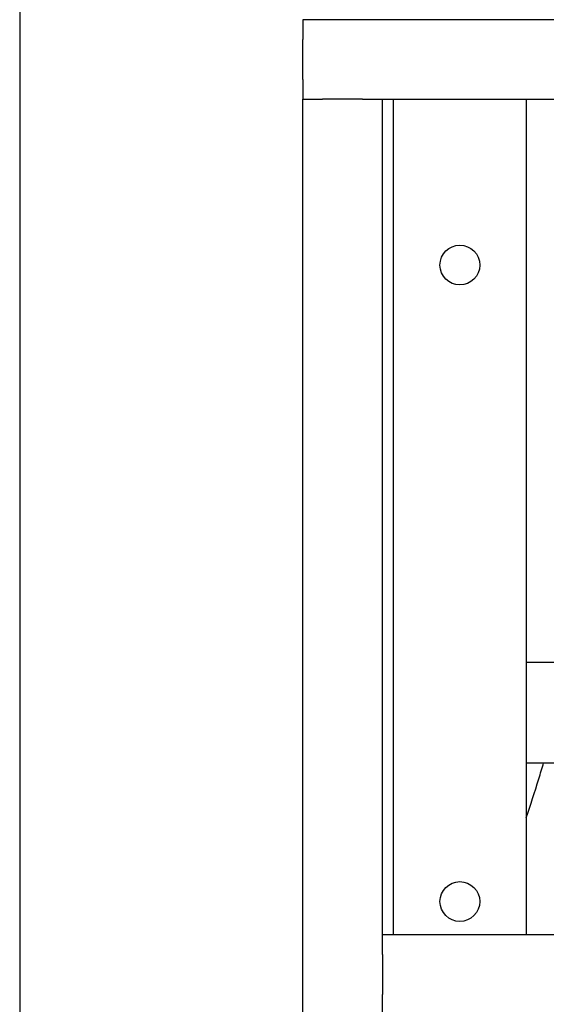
# Model space of a CAD drawing. Header units: inches. Extents: x 36 to 1719, y -84 to 1122.
# Tile 372 of 550: x 1026 to 1036, y 373 to 392. Entities that reach past the tile are written whole.
import ezdxf

# ---------------------------------------------------------------- set-up
doc = ezdxf.new("R2010")
doc.units = ezdxf.units.IN
doc.header["$LTSCALE"] = 48
doc.header["$MEASUREMENT"] = 0
doc.layers.add('Visible (ANSI)', color=7, linetype='Continuous', lineweight=30)

msp = doc.modelspace()

# ---------------------------------------------------------------- linework, layer by layer
at = {"layer": 'Visible (ANSI)'}
for p, q in [((1025.91768, 416.10943), (1025.91768, 253.24343)), ((1070.74768, 391.98443), (1031.24768, 391.98443)), ((1031.24768, 391.98443), (1031.24768, 391.60943)), ((1031.24768, 390.85943), (1031.24768, 391.60943)), ((1031.24768, 390.85943), (1031.24768, 390.48443)), ((1031.24768, 354.73443), (1031.24768, 390.48443)), ((1031.24768, 390.48443), (1031.62268, 390.48443)), ((1032.37268, 390.48443), (1031.62268, 390.48443)), ((1032.37268, 390.48443), (1032.74768, 390.48443)), ((1032.74768, 374.73443), (1032.74768, 390.48443)), ((1032.74768, 390.48443), (1069.24768, 390.48443)), ((1032.95768, 374.73443), (1032.95768, 390.48443)), ((1035.45768, 390.48443), (1035.45768, 374.73443)), ((1035.45768, 379.87193), (1036.81765, 379.87193)), ((1035.45768, 377.97193), (1036.81765, 377.97193)), ((1069.24768, 374.73443), (1032.74768, 374.73443)), ((1032.74768, 374.35943), (1032.74768, 374.73443)), ((1032.74768, 374.35943), (1032.74768, 373.60943)), ((1032.74768, 373.23443), (1032.74768, 373.60943))]:
    msp.add_line(p, q, dxfattribs=at)
for centre in [(1034.20768, 387.35943), (1034.20768, 387.35943), (1034.20768, 375.35943), (1034.20768, 375.35943)]:
    msp.add_circle(centre, 0.375, dxfattribs=at)
msp.add_open_spline([(1035.45768, 376.93752), (1035.53923, 377.17928), (1035.61828, 377.42418), (1035.72546, 377.77153), (1035.75574, 377.8715), (1035.78561, 377.97193)], degree=3, knots=[0.9772903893, 0.9772903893, 0.9772903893, 0.9772903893, 1.017870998, 1.017870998, 1.0341614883, 1.0341614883, 1.0341614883, 1.0341614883], dxfattribs=at)

doc.saveas('drawing.dxf')
